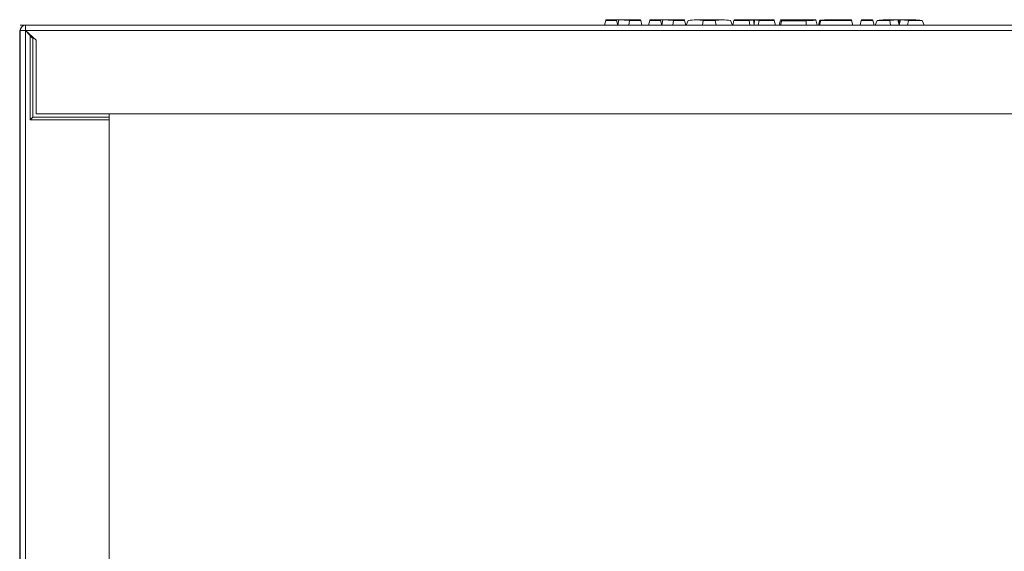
# Model space of a CAD drawing. Header units: millimetres. Extents: x -727 to 69715, y -15705 to 98123.
# Tile 295 of 316: x 36567 to 36865, y 93630 to 93791. Entities that reach past the tile are written whole.
import ezdxf

# ---------------------------------------------------------------- set-up
doc = ezdxf.new("R2010")
doc.units = ezdxf.units.MM
doc.layers.add('UT_ZARIZENI - ZDROJ TEPLA', color=3, linetype='Continuous', lineweight=35)

msp = doc.modelspace()

# ---------------------------------------------------------------- linework, layer by layer
at = {"layer": 'UT_ZARIZENI - ZDROJ TEPLA', "lineweight": 13}
for p, q in [((36744.4, 93790.77), (36744.03, 93789.37)), ((36744.04, 93789.37), (36744.4, 93790.77)), ((36747.67, 93790.77), (36744.4, 93790.77)), ((36744.45, 93790.97), (36747.61, 93790.97)), ((36747.67, 93790.77), (36748.04, 93789.37)), ((36747.73, 93790.97), (36751.45, 93790.97)), ((36748.36, 93790.96), (36748.04, 93789.37)), ((36751.55, 93790.77), (36751.37, 93789.37)), ((36754.95, 93790.77), (36751.55, 93790.77)), ((36751.57, 93790.97), (36754.9, 93790.97)), ((36754.95, 93790.77), (36755.33, 93789.37)), ((36757.3, 93789.37), (36757.67, 93790.77)), ((36757.67, 93790.77), (36757.3, 93789.37)), ((36760.93, 93790.77), (36757.67, 93790.77)), ((36757.72, 93790.97), (36760.88, 93790.97)), ((36760.93, 93790.77), (36761.31, 93789.37)), ((36761, 93790.97), (36764.72, 93790.97)), ((36761.63, 93790.96), (36761.31, 93789.37)), ((36764.82, 93790.77), (36764.64, 93789.37)), ((36768.22, 93790.77), (36764.82, 93790.77)), ((36764.84, 93790.97), (36768.17, 93790.97)), ((36768.22, 93790.77), (36768.59, 93789.37)), ((36769.26, 93790.77), (36768.65, 93789.37)), ((36771.62, 93790.97), (36774.85, 93790.97)), ((36773.86, 93790.77), (36773.63, 93789.37)), ((36777.46, 93790.77), (36773.86, 93790.77)), ((36776.46, 93790.97), (36779.7, 93790.97)), ((36777.46, 93790.77), (36777.69, 93789.37)), ((36782.06, 93790.77), (36782.67, 93789.37)), ((36782.73, 93789.37), (36783.1, 93790.77)), ((36787.95, 93789.37), (36787.69, 93790.77)), ((36789.04, 93790.96), (36789.19, 93789.37)), ((36789.2, 93790.97), (36789.19, 93789.37)), ((36789.36, 93790.96), (36789.2, 93789.37)), ((36790.7, 93790.77), (36790.44, 93789.37)), ((36795.28, 93790.77), (36795.66, 93789.37)), ((36795.29, 93790.77), (36795.66, 93789.37)), ((36797.54, 93790.92), (36797.13, 93789.37)), ((36797.5, 93790.75), (36797.13, 93789.37)), ((36797.54, 93790.92), (36804.45, 93790.92)), ((36797.64, 93790.97), (36807.34, 93790.97)), ((36800.3, 93790.95), (36800.3, 93790.92)), ((36804.45, 93790.95), (36800.3, 93790.95)), ((36804.45, 93790.95), (36804.45, 93790.92)), ((36807.83, 93790.94), (36808.25, 93789.37)), ((36808.67, 93789.37), (36809.08, 93790.92)), ((36808.67, 93789.37), (36809.04, 93790.77)), ((36808.91, 93789.37), (36809.33, 93790.92)), ((36808.91, 93789.37), (36809.29, 93790.77)), ((36809.08, 93790.92), (36810.42, 93790.92)), ((36809.29, 93790.77), (36818.67, 93790.77)), ((36815.44, 93790.92), (36809.33, 93790.92)), ((36810.42, 93790.92), (36810.43, 93790.96)), ((36810.42, 93790.92), (36810.43, 93790.95)), ((36818.62, 93790.97), (36810.43, 93790.97)), ((36810.43, 93790.95), (36815.45, 93790.95)), ((36815.44, 93790.92), (36815.45, 93790.95)), ((36818.67, 93790.77), (36819.05, 93789.37)), ((36821.21, 93789.37), (36821.59, 93790.77)), ((36821.21, 93789.37), (36821.59, 93790.77)), ((36821.59, 93790.77), (36825.04, 93790.77)), ((36824.99, 93790.97), (36821.64, 93790.97)), ((36825.04, 93790.77), (36825.42, 93789.37)), ((36825.72, 93789.37), (36826.34, 93790.77)), ((36826.34, 93790.77), (36830.21, 93790.77)), ((36832.38, 93790.97), (36828.79, 93790.97)), ((36830.45, 93789.37), (36830.21, 93790.77)), ((36833, 93789.37), (36832.61, 93790.96)), ((36833, 93789.37), (36833.38, 93790.96)), ((36833, 93789.37), (36833, 93790.94)), ((36837.45, 93790.97), (36833.62, 93790.97)), ((36835.55, 93789.37), (36835.79, 93790.77)), ((36835.79, 93790.77), (36839.94, 93790.77)), ((36840.56, 93789.37), (36839.94, 93790.77)), ((36567.35, 93787.37), (36567.35, 93394.62)), ((36586.03, 93789.38), (36567.53, 93789.38)), ((36567.53, 93789.38), (36567.53, 93789.37)), ((36586.03, 93789.37), (36567.53, 93789.37)), ((36567.53, 93787.76), (36567.53, 93399.36)), ((36569.13, 93789.36), (37015.53, 93789.36)), ((36569.15, 93787.76), (36569.13, 93787.74)), ((36569.13, 93787.74), (36569.13, 93398.57)), ((36569.13, 93787.74), (36570.52, 93786.23)), ((36571.2, 93785.56), (36569.13, 93787.74)), ((37015.51, 93787.76), (36569.15, 93787.76)), ((36572.33, 93784.85), (36569.15, 93787.76)), ((36571.47, 93785.56), (36569.15, 93787.76)), ((36569.49, 93787.37), (36569.57, 93787.37)), ((36577.38, 93789.39), (36577.38, 93789.38)), ((36577.38, 93789.37), (36577.38, 93789.36)), ((36577.42, 93789.39), (36577.42, 93789.38)), ((36577.42, 93789.37), (36577.42, 93789.36)), ((36581.28, 93789.39), (36582.12, 93789.39)), ((36581.28, 93789.39), (36581.28, 93789.38)), ((36581.28, 93789.37), (36581.28, 93789.36)), ((36582.12, 93789.39), (36582.64, 93789.39)), ((36582.12, 93789.39), (36582.12, 93789.38)), ((36582.12, 93789.37), (36582.12, 93789.36)), ((36582.64, 93789.39), (36582.64, 93789.38)), ((36582.64, 93789.37), (36582.64, 93789.36)), ((36582.66, 93789.39), (36582.66, 93789.38)), ((36582.66, 93789.37), (36582.66, 93789.36)), ((36582.68, 93789.39), (36582.68, 93789.38)), ((36582.68, 93789.37), (36582.68, 93789.36)), ((36586.03, 93789.38), (36586.03, 93789.37)), ((37015.35, 93789.37), (36586.03, 93789.37)), ((36744.04, 93789.37), (36744.03, 93789.37)), ((36748.04, 93789.37), (36744.04, 93789.37)), ((36751.37, 93789.37), (36748.04, 93789.37)), ((36755.33, 93789.37), (36751.37, 93789.37)), ((36761.31, 93789.37), (36757.3, 93789.37)), ((36757.3, 93789.37), (36757.3, 93789.37)), ((36764.64, 93789.37), (36761.31, 93789.37)), ((36768.59, 93789.37), (36764.64, 93789.37)), ((36773.63, 93789.37), (36768.65, 93789.37)), ((36777.69, 93789.37), (36773.63, 93789.37)), ((36782.67, 93789.37), (36777.69, 93789.37)), ((36787.95, 93789.37), (36782.73, 93789.37)), ((36789.19, 93789.37), (36787.95, 93789.37)), ((36790.44, 93789.37), (36789.2, 93789.37)), ((36795.66, 93789.37), (36790.44, 93789.37)), ((36795.66, 93789.37), (36795.66, 93789.37)), ((36797.13, 93789.37), (36797.13, 93789.37)), ((36804.94, 93789.37), (36797.13, 93789.37)), ((36808.67, 93789.37), (36808.91, 93789.37)), ((36808.67, 93789.37), (36808.67, 93789.37)), ((36808.91, 93789.37), (36819.05, 93789.37)), ((36808.91, 93789.37), (36808.91, 93789.37)), ((36821.21, 93789.37), (36825.42, 93789.37)), ((36821.21, 93789.37), (36821.21, 93789.37)), ((36825.72, 93789.37), (36830.45, 93789.37)), ((36830.45, 93789.37), (36833, 93789.37)), ((36833, 93789.37), (36835.55, 93789.37)), ((36835.55, 93789.37), (36840.56, 93789.37)), ((36571.13, 93785.56), (36570.52, 93786.23)), ((36570.52, 93786.23), (36570.52, 93760.75)), ((36571.31, 93785.56), (36571.13, 93785.56)), ((36571.33, 93785.56), (36571.31, 93785.56)), ((36571.31, 93785.56), (36571.31, 93785.56)), ((36571.55, 93785.56), (36571.33, 93785.56)), ((36571.33, 93785.56), (36571.33, 93761.56)), ((36572.33, 93784.58), (36572.33, 93784.85)), ((36572.33, 93784.58), (36572.33, 93762.56)), ((36571.33, 93761.56), (36570.52, 93760.75)), ((36570.52, 93760.75), (36594.33, 93760.75)), ((36571.33, 93761.56), (36594.33, 93761.56)), ((36572.33, 93762.56), (36988.52, 93762.56)), ((36594.33, 93761.56), (36594.33, 93762.56)), ((36594.33, 93761.56), (36594.33, 93760.75)), ((36594.33, 93440.57), (36594.33, 93760.75))]:
    msp.add_line(p, q, dxfattribs=at)
for centre, radius, start, end in [((36569.35, 93787.37), 2, 143.9994, 180), ((36569.13, 93787.76), 1.6, 90, 180), ((36569.35, 93787.37), 2, 90, 92.5626)]:
    msp.add_arc(centre, radius, start, end, dxfattribs=at)
for centre, major_axis, ratio, start_param, end_param in [((36730.73, 93738.97), (13.72, 52), 0.000664, 6.195811, 6.370936), ((36761.55, 93738.97), (-13.93, 52), 0.000016, 6.195631, 6.283181), ((36729.37, 93738.97), (37.46, 45.65), 0.664779, 0.411879, 0.484901), ((36737.64, 93738.97), (13.93, 52), 0.000016, 6.274698, 6.291678), ((36768.83, 93738.97), (13.93, -52), 0.000016, 3.054038, 3.141588), ((36744, 93738.97), (13.72, 52), 0.000664, 6.195811, 6.370936), ((36774.81, 93738.97), (-13.93, 52), 0.000016, 6.195631, 6.283181), ((36742.63, 93738.97), (37.46, 45.65), 0.664779, 0.411879, 0.484901), ((36750.91, 93738.97), (13.93, 52), 0.000016, 6.274698, 6.291678), ((36782.1, 93738.97), (13.93, -52), 0.000016, 3.054038, 3.141588), ((36756.01, 93738.97), (19.94, 51.21), 0.452717, 0.086937, 0.262056), ((35778.58, 93738.97), (13048.47, 4.53), 0.00397, 1.494267, 1.494347), ((36795.31, 93738.97), (-19.94, 51.21), 0.452697, 6.021143, 6.196259), ((36792.28, 93790.97), (-3.09, -0.01), 0.000188, 0.102954, 0.135944), ((36783.62, 93738.97), (13.93, 52), 0.000016, 6.191694, 6.239452), ((-864.56, 93738.97), (108852.62, 13.46), 0.000461, 1.217428, 1.217501), ((36796.09, 93742.43), (13, 48.54), 0.000018, 0.041686, 0.090632), ((36796.34, 93742.43), (13, 48.54), 0.000014, 6.192556, 6.237729), ((36797.43, 93742.45), (13, 48.52), 0.000016, 6.259805, 6.300099), ((36810.93, 93739.36), (4.51, 51.61), 0.000016, 6.239105, 6.260509), ((36832.55, 93738.97), (-13.93, 52), 0.000016, 6.195617, 6.283182), ((36807.71, 93738.97), (-13.93, -52), 0.000016, 3.054031, 3.22915), ((36838.92, 93738.97), (-13.93, 52), 0.000016, 6.195613, 6.283182), ((36813.04, 93738.97), (-20.57, -51.09), 0.469738, 3.328471, 3.41604), ((36847.89, 93738.97), (-19.5, 51.29), 0.439641, 6.108511, 6.205167), ((36847.89, 93738.97), (-19.5, 51.29), 0.439649, 6.098859, 6.108516), ((36818.1, 93738.97), (19.51, 51.29), 0.440031, 0.07828, 0.175003), ((36853.24, 93738.97), (20.78, -51.05), 0.475285, 2.862893, 2.950466)]:
    msp.add_ellipse(centre, major_axis=major_axis, ratio=ratio, start_param=start_param, end_param=end_param, dxfattribs=at)
for points, knots in [([(36747.61, 93790.96), (36747.61, 93790.97), (36747.62, 93790.97), (36747.66, 93790.97), (36747.69, 93790.97), (36747.73, 93790.97)], [-0.04632898, -0.04632898, -0.04632898, -0.04632898, -0.02329044, -0.02329044, -0.00000161, -0.00000161, -0.00000161, -0.00000161]), ([(36747.73, 93790.97), (36747.78, 93790.97), (36747.82, 93790.97), (36748.15, 93790.96), (36748.26, 93790.96), (36748.36, 93790.96)], [-0.1541091, -0.1541091, -0.1541091, -0.1541091, -0.0491904, -0.0491904, 0, 0, 0, 0]), ([(36751.57, 93790.96), (36751.57, 93790.97), (36751.56, 93790.97), (36751.52, 93790.97), (36751.5, 93790.97), (36751.45, 93790.97)], [-0.0727436, -0.0727436, -0.0727436, -0.0727436, -0.02963979, -0.02963979, -0.00000692, -0.00000692, -0.00000692, -0.00000692]), ([(36760.88, 93790.96), (36760.88, 93790.97), (36760.89, 93790.97), (36760.93, 93790.97), (36760.96, 93790.97), (36761, 93790.97)], [-0.04632898, -0.04632898, -0.04632898, -0.04632898, -0.02329044, -0.02329044, -0.00000161, -0.00000161, -0.00000161, -0.00000161]), ([(36761, 93790.97), (36761.05, 93790.97), (36761.09, 93790.97), (36761.42, 93790.96), (36761.53, 93790.96), (36761.63, 93790.96)], [-0.154109, -0.154109, -0.154109, -0.154109, -0.0491904, -0.0491904, 0, 0, 0, 0]), ([(36764.84, 93790.96), (36764.84, 93790.97), (36764.83, 93790.97), (36764.79, 93790.97), (36764.77, 93790.97), (36764.72, 93790.97)], [-0.0727436, -0.0727436, -0.0727436, -0.0727436, -0.02963979, -0.02963979, -0.00000692, -0.00000692, -0.00000692, -0.00000692]), ([(36774.85, 93790.97), (36775.01, 93790.97), (36775.16, 93790.96), (36775.35, 93790.96), (36775.38, 93790.96), (36775.52, 93790.95), (36775.55, 93790.95), (36775.63, 93790.94), (36775.65, 93790.94), (36775.66, 93790.93)], [0.000001, 0.000001, 0.000001, 0.000001, 0.1078823, 0.1078823, 0.1399106, 0.1399106, 0.2260149, 0.2260149, 0.3433288, 0.3433288, 0.3433288, 0.3433288]), ([(36775.66, 93790.93), (36775.68, 93790.94), (36775.77, 93790.95), (36776.15, 93790.96), (36776.31, 93790.97), (36776.46, 93790.97)], [0.0000009, 0.0000009, 0.0000009, 0.0000009, 0.081855, 0.081855, 0.1331687, 0.1331687, 0.1331687, 0.1331687]), ([(36783.1, 93790.77), (36783.88, 93790.77), (36784.63, 93790.77), (36786.17, 93790.77), (36786.92, 93790.77), (36787.69, 93790.77)], [-0.4614849, -0.4614849, -0.4614849, -0.4614849, -0.23075, -0.23075, -0.0000011, -0.0000011, -0.0000011, -0.0000011]), ([(36786.28, 93790.97), (36786.17, 93790.97), (36786.06, 93790.97), (36786.05, 93790.96), (36786.05, 93790.96), (36786.05, 93790.96)], [0.1756861, 0.1756861, 0.1756861, 0.1756861, 0.2994706, 0.2994706, 0.3062096, 0.3062096, 0.3062096, 0.3062096]), ([(36787.69, 93790.77), (36787.91, 93790.82), (36788.13, 93790.87), (36788.58, 93790.93), (36788.81, 93790.95), (36789.04, 93790.96)], [-0.4011799, -0.4011799, -0.4011799, -0.4011799, -0.2009128, -0.2009128, -0.0003251, -0.0003251, -0.0003251, -0.0003251]), ([(36789.22, 93790.97), (36789.23, 93790.97), (36789.24, 93790.97), (36789.25, 93790.97), (36789.28, 93790.96), (36789.32, 93790.96), (36789.36, 93790.96)], [0, 0, 0, 0, 0.3742506, 0.3742506, 0.3742506, 0.9999964, 0.9999964, 0.9999964, 0.9999964]), ([(36790.7, 93790.77), (36790.48, 93790.82), (36790.26, 93790.87), (36789.81, 93790.93), (36789.59, 93790.95), (36789.36, 93790.96)], [-0.400802, -0.400802, -0.400802, -0.400802, -0.2005736, -0.2005736, -0.0000166, -0.0000166, -0.0000166, -0.0000166]), ([(36795.28, 93790.77), (36794.53, 93790.77), (36793.88, 93790.77), (36792.11, 93790.77), (36791.47, 93790.77), (36790.7, 93790.77)], [-0.4660271, -0.4660271, -0.4660271, -0.4660271, -0.2320183, -0.2320183, -0.000001, -0.000001, -0.000001, -0.000001]), ([(36792.35, 93790.96), (36792.35, 93790.96), (36792.32, 93790.96), (36792.24, 93790.97), (36792.18, 93790.97), (36792.12, 93790.97)], [-0.2902396, -0.2902396, -0.2902396, -0.2902396, -0.2421689, -0.2421689, -0.1757269, -0.1757269, -0.1757269, -0.1757269]), ([(36795.29, 93790.77), (36795.25, 93790.9), (36795.23, 93790.97), (36795.23, 93790.97), (36795.25, 93790.9), (36795.28, 93790.77)], [-0.9113183, -0.9113183, -0.9113183, -0.9113183, -0.4556515, -0.4556515, -0.0000012, -0.0000012, -0.0000012, -0.0000012]), ([(36797.64, 93790.97), (36797.47, 93790.97), (36797.36, 93790.97), (36797.21, 93790.96), (36797.17, 93790.95), (36797.17, 93790.94)], [0, 0, 0, 0, 0.0846891, 0.0846891, 0.1655534, 0.1655534, 0.1655534, 0.1655534]), ([(36800.3, 93790.95), (36799.89, 93790.95), (36799.33, 93790.95), (36798.52, 93790.96), (36798.3, 93790.96), (36797.96, 93790.97), (36797.78, 93790.97), (36797.64, 93790.97)], [0, 0, 0, 0, 0.1217123, 0.1217123, 0.1947758, 0.1947758, 0.2993887, 0.2993887, 0.2993887, 0.2993887]), ([(36804.45, 93790.92), (36804.46, 93790.92), (36804.54, 93790.92), (36804.72, 93790.92), (36804.78, 93790.92), (36804.88, 93790.92), (36804.93, 93790.92), (36804.99, 93790.93), (36805.03, 93790.93), (36805.08, 93790.93), (36805.09, 93790.93), (36805.09, 93790.94), (36805.08, 93790.94), (36805.02, 93790.95), (36804.99, 93790.95), (36804.92, 93790.95), (36804.87, 93790.95), (36804.77, 93790.95), (36804.72, 93790.95), (36804.55, 93790.95), (36804.47, 93790.95), (36804.45, 93790.95)], [0.00000149, 0.00000149, 0.00000149, 0.00000149, 0.00278974, 0.00278974, 0.00494138, 0.00494138, 0.00713837, 0.00713837, 0.00860364, 0.00860364, 0.00999296, 0.00999296, 0.01140089, 0.01140089, 0.01289168, 0.01289168, 0.01504914, 0.01504914, 0.01670823, 0.01670823, 0.01852045, 0.01852045, 0.01852045, 0.01852045]), ([(36807.83, 93790.94), (36807.84, 93790.93), (36807.82, 93790.92), (36807.74, 93790.9), (36807.68, 93790.88), (36807.42, 93790.85), (36807.22, 93790.83), (36806.83, 93790.8), (36806.57, 93790.79), (36806.07, 93790.77), (36805.85, 93790.76), (36805.41, 93790.75), (36805.16, 93790.75), (36804.93, 93790.75)], [0, 0, 0, 0, 0.0701875, 0.0701875, 0.1404766, 0.1404766, 0.2600105, 0.2600105, 0.4278865, 0.4278865, 0.5524125, 0.5524125, 0.6717828, 0.6717828, 0.6717828, 0.6717828]), ([(36807.34, 93790.97), (36807.46, 93790.97), (36807.61, 93790.97), (36807.8, 93790.95), (36807.83, 93790.95), (36807.83, 93790.94)], [0, 0, 0, 0, 0.0614769, 0.0614769, 0.1063916, 0.1063916, 0.1063916, 0.1063916]), ([(36832.86, 93790.96), (36832.9, 93790.96), (36832.94, 93790.95), (36832.98, 93790.95), (36833, 93790.95), (36833, 93790.94)], [-0.06129339, -0.06129339, -0.06129339, -0.06129339, -0.03066909, -0.03066909, -0.00000236, -0.00000236, -0.00000236, -0.00000236]), ([(36833, 93789.37), (36833, 93789.37), (36833, 93789.37), (36833, 93789.37), (36833, 93789.37), (36833, 93789.37), (36833, 93789.37), (36833, 93789.37), (36833, 93789.38), (36833, 93789.39), (36833, 93789.39), (36833, 93789.4), (36833, 93789.41), (36832.99, 93789.42), (36832.99, 93789.44), (36832.98, 93789.59), (36832.93, 93790.12), (36832.91, 93790.41), (36832.88, 93790.69), (36832.86, 93790.96)], [-0.1065411, -0.1065411, -0.1065411, -0.1065411, -0.1065408, -0.1065408, -0.1065264, -0.1065264, -0.1064712, -0.1064712, -0.106235, -0.106235, -0.1056836, -0.1056836, -0.1050706, -0.1050706, -0.1038616, -0.1038616, -0.0870508, -0.0870508, 0, 0, 0, 0]), ([(36833, 93790.94), (36833, 93790.95), (36833.03, 93790.95), (36833.2, 93790.96), (36833.3, 93790.96), (36833.38, 93790.96)], [-0.12476, -0.12476, -0.12476, -0.12476, -0.0586582, -0.0586582, 0, 0, 0, 0]), ([(36567.53, 93787.76), (36567.53, 93787.76), (36567.57, 93787.76), (36567.73, 93787.76), (36567.85, 93787.76), (36568.14, 93787.75), (36568.32, 93787.75), (36568.71, 93787.75), (36568.92, 93787.75), (36569.13, 93787.74)], [0, 0, 0, 0, 0.25, 0.25, 0.5, 0.5, 0.75, 0.75, 1, 1, 1, 1]), ([(36569.13, 93789.36), (36569.13, 93789.36), (36569.14, 93788.94), (36569.14, 93788.34), (36569.14, 93788.16), (36569.15, 93787.96), (36569.15, 93787.76)], [0.0000001, 0.0000001, 0.0000001, 0.0000001, 0.7645643, 0.7645643, 0.7645643, 1, 1, 1, 1]), ([(36581.28, 93789.39), (36580.93, 93789.39), (36580.52, 93789.39), (36579.14, 93789.39), (36578.48, 93789.39), (36577.63, 93789.39), (36577.42, 93789.39), (36577.42, 93789.39)], [0, 0, 0, 0, 0.1461711, 0.1461711, 0.4320457, 0.4320457, 0.7179202, 0.7179202, 0.7179202, 0.7179202]), ([(36808.25, 93789.37), (36808.25, 93789.37), (36808.22, 93789.37), (36808.07, 93789.37), (36807.78, 93789.37), (36807.21, 93789.37), (36806.42, 93789.37), (36805.7, 93789.37), (36805.27, 93789.37), (36805.05, 93789.37), (36804.94, 93789.37)], [0, 0, 0, 0, 0.126507, 0.252937, 0.376951, 0.500445, 0.748548, 0.87531, 0.938129, 1, 1, 1, 1])]:
    msp.add_open_spline(points, degree=3, knots=knots, dxfattribs=at)
for points in [[(36774.85, 93790.97), (36774.85, 93790.97), (36774.85, 93790.97), (36774.85, 93790.97)], [(36776.46, 93790.97), (36776.46, 93790.97), (36776.46, 93790.97), (36776.46, 93790.97)], [(36783.16, 93790.97), (36783.16, 93790.97), (36783.14, 93790.9), (36783.1, 93790.77)], [(36783.16, 93790.97), (36784.12, 93790.97), (36785.08, 93790.97), (36786.05, 93790.97)], [(36786.05, 93790.96), (36786.04, 93790.97), (36786.05, 93790.97), (36786.05, 93790.96)], [(36786.28, 93790.97), (36787.25, 93790.97), (36788.22, 93790.97), (36789.19, 93790.97)], [(36789.04, 93790.96), (36789.12, 93790.97), (36789.17, 93790.97), (36789.19, 93790.97)], [(36789.19, 93790.97), (36789.2, 93790.97), (36789.2, 93790.97), (36789.2, 93790.97)], [(36789.21, 93790.97), (36790.18, 93790.97), (36791.15, 93790.97), (36792.12, 93790.97)], [(36792.35, 93790.96), (36792.35, 93790.96), (36792.35, 93790.97), (36792.35, 93790.97)], [(36792.35, 93790.97), (36793.31, 93790.97), (36794.27, 93790.97), (36795.23, 93790.97)], [(36796.75, 93789.37), (36796.89, 93789.89), (36797.03, 93790.42), (36797.17, 93790.94)], [(36804.93, 93790.75), (36804.93, 93790.29), (36804.94, 93789.83), (36804.94, 93789.37)], [(36567.53, 93787.36), (36567.41, 93787.36), (36567.35, 93787.36), (36567.35, 93787.37)], [(36569.35, 93789.36), (36569.35, 93789.37), (36569.35, 93789.37), (36569.35, 93789.37)], [(36569.37, 93787.49), (36569.37, 93787.51), (36569.37, 93787.53), (36569.37, 93787.56)], [(36582.66, 93789.39), (36582.66, 93789.39), (36582.65, 93789.39), (36582.64, 93789.39)], [(36582.68, 93789.39), (36582.68, 93789.39), (36582.67, 93789.39), (36582.66, 93789.39)], [(36797.13, 93789.37), (36796.88, 93789.37), (36796.75, 93789.37), (36796.75, 93789.37)]]:
    msp.add_open_spline(points, degree=3, dxfattribs=at)

doc.saveas('drawing.dxf')
